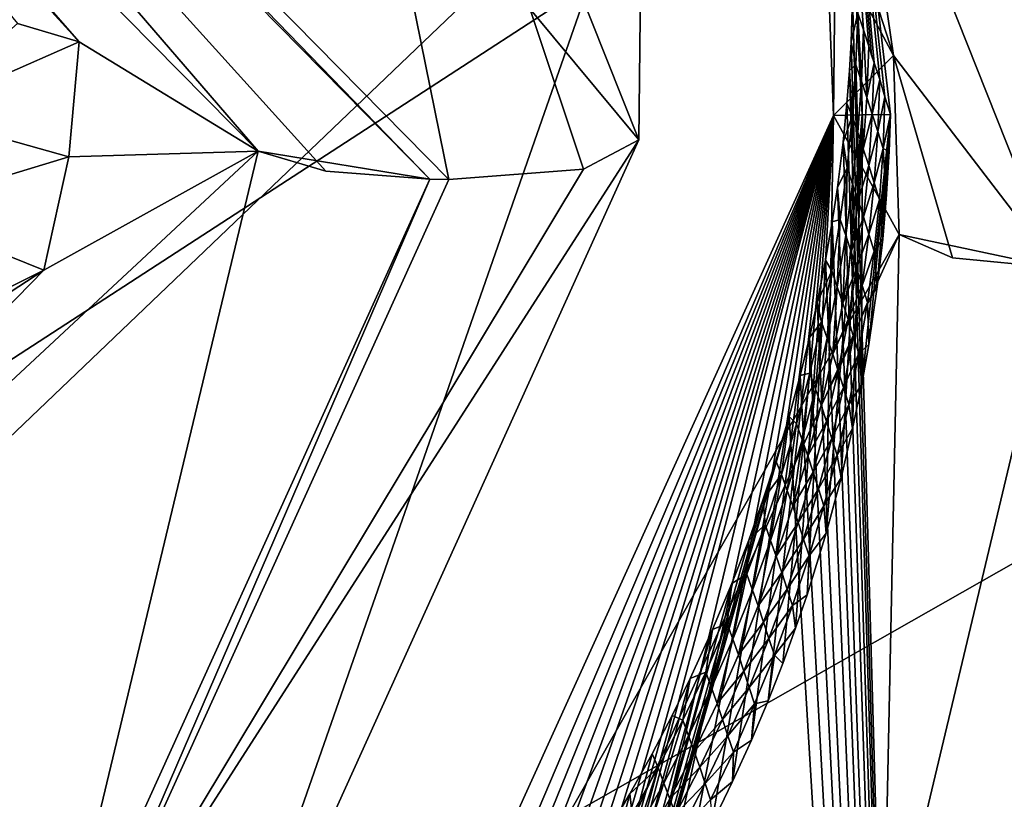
# Model space of a CAD drawing. Header units: millimetres. Extents: x -147 to 294, y -82 to 275.
# Tile 324 of 609: x 225 to 226.97, y 209.59 to 211.15. Entities that reach past the tile are written whole.
import ezdxf

# ---------------------------------------------------------------- set-up
doc = ezdxf.new("R2010")
doc.units = ezdxf.units.MM
doc.header["$LTSCALE"] = 67.506716
for name, color, linetype in [('1514', 7, 'CONTINUOUS'), ('1515', 7, 'CONTINUOUS'), ('1516', 7, 'CONTINUOUS'), ('1517', 7, 'CONTINUOUS'), ('1518', 7, 'CONTINUOUS'), ('1519', 7, 'CONTINUOUS'), ('1520', 7, 'CONTINUOUS'), ('1521', 7, 'CONTINUOUS'), ('1522', 7, 'CONTINUOUS'), ('1523', 7, 'CONTINUOUS'), ('1524', 7, 'CONTINUOUS'), ('1525', 7, 'CONTINUOUS'), ('1526', 7, 'CONTINUOUS'), ('1880', 7, 'CONTINUOUS'), ('2223', 7, 'CONTINUOUS'), ('2227', 7, 'CONTINUOUS'), ('2264', 7, 'CONTINUOUS'), ('2265', 7, 'CONTINUOUS'), ('2266', 7, 'CONTINUOUS'), ('2267', 7, 'CONTINUOUS'), ('2270', 7, 'CONTINUOUS'), ('2271', 7, 'CONTINUOUS'), ('2272', 7, 'CONTINUOUS'), ('2273', 7, 'CONTINUOUS'), ('756', 7, 'CONTINUOUS'), ('841', 7, 'CONTINUOUS')]:
    doc.layers.add(name, color=color, linetype=linetype)

msp = doc.modelspace()

# ---------------------------------------------------------------- linework, layer by layer
at = {"layer": '1514', "linetype": 'CONTINUOUS'}
msp.add_3dface([(226.2416, 211.5258, -13.161), (222.9828, 208.4118, -13.558), (224.372, 211.5258, -12.9641), (226.2416, 211.5258, -13.161)], dxfattribs=at)
at = {"layer": '1515', "linetype": 'CONTINUOUS'}
for points in [[(222.9828, 208.4118, -13.558), (226.2416, 211.5258, -13.161), (225.326, 208.9041, -10.9821), (222.9828, 208.4118, -13.558)], [(225.326, 208.9041, -10.9821), (226.2416, 211.5258, -13.161), (226.2346, 210.9117, -10.5478), (225.326, 208.9041, -10.9821)]]:
    msp.add_3dface(points, dxfattribs=at)
at = {"layer": '1516', "linetype": 'CONTINUOUS'}
for points in [[(226.2416, 211.5258, -13.161), (223.1358, 214.6399, -12.0937), (226.2346, 210.9117, -10.5478), (226.2416, 211.5258, -13.161)], [(226.2346, 210.9117, -10.5478), (223.1358, 214.6399, -12.0937), (225.4272, 212.9389, -10.0242), (226.2346, 210.9117, -10.5478)]]:
    msp.add_3dface(points, dxfattribs=at)
at = {"layer": '1517', "linetype": 'CONTINUOUS'}
for points in [[(225.8546, 210.8321, -10.1571), (225.4272, 212.9389, -10.0242), (223.3857, 213.3387, -9.4628), (225.8546, 210.8321, -10.1571)], [(226.2346, 210.9117, -10.5478), (225.4272, 212.9389, -10.0242), (226.1239, 210.8525, -10.2789), (226.2346, 210.9117, -10.5478)], [(226.1239, 210.8525, -10.2789), (225.4272, 212.9389, -10.0242), (225.8546, 210.8321, -10.1571), (226.1239, 210.8525, -10.2789)]]:
    msp.add_3dface(points, dxfattribs=at)
at = {"layer": '1518', "linetype": 'CONTINUOUS'}
for points in [[(225.326, 208.9041, -10.9821), (226.2346, 210.9117, -10.5478), (225.0641, 209.0898, -10.5412), (225.326, 208.9041, -10.9821)], [(226.2346, 210.9117, -10.5478), (226.1239, 210.8525, -10.2789), (225.0641, 209.0898, -10.5412), (226.2346, 210.9117, -10.5478)], [(226.1239, 210.8525, -10.2789), (225.8546, 210.8321, -10.1571), (225.0641, 209.0898, -10.5412), (226.1239, 210.8525, -10.2789)]]:
    msp.add_3dface(points, dxfattribs=at)
at = {"layer": '1519', "linetype": 'CONTINUOUS'}
for points in [[(225.0641, 209.0898, -10.5412), (225.8166, 210.8325, -10.1551), (225.0601, 209.1638, -10.5229), (225.0641, 209.0898, -10.5412)], [(225.0641, 209.0898, -10.5412), (225.8546, 210.8321, -10.1571), (225.8166, 210.8325, -10.1551), (225.0641, 209.0898, -10.5412)]]:
    msp.add_3dface(points, dxfattribs=at)
at = {"layer": '1520', "linetype": 'CONTINUOUS'}
for points in [[(223.3189, 208.8827, -10.7848), (225.0601, 209.1638, -10.5229), (225.4732, 210.8888, -10.3703), (223.3189, 208.8827, -10.7848)], [(225.0601, 209.1638, -10.5229), (225.8166, 210.8325, -10.1551), (225.4732, 210.8888, -10.3703), (225.0601, 209.1638, -10.5229)], [(225.4732, 210.8888, -10.3703), (225.8166, 210.8325, -10.1551), (225.609, 210.8485, -10.2087), (225.4732, 210.8888, -10.3703)]]:
    msp.add_3dface(points, dxfattribs=at)
at = {"layer": '1521', "linetype": 'CONTINUOUS'}
for points in [[(223.4194, 212.9685, -9.8142), (225.4732, 210.8888, -10.3703), (223.4451, 213.2412, -9.4872), (223.4194, 212.9685, -9.8142)], [(225.609, 210.8485, -10.2087), (225.8166, 210.8325, -10.1551), (223.4451, 213.2412, -9.4872), (225.609, 210.8485, -10.2087)], [(225.4732, 210.8888, -10.3703), (225.609, 210.8485, -10.2087), (223.4451, 213.2412, -9.4872), (225.4732, 210.8888, -10.3703)]]:
    msp.add_3dface(points, dxfattribs=at)
at = {"layer": '1522', "linetype": 'CONTINUOUS'}
for points in [[(225.8546, 210.8321, -10.1571), (223.3857, 213.3387, -9.4628), (225.8166, 210.8325, -10.1551), (225.8546, 210.8321, -10.1571)], [(225.8166, 210.8325, -10.1551), (223.3857, 213.3387, -9.4628), (223.4451, 213.2412, -9.4872), (225.8166, 210.8325, -10.1551)]]:
    msp.add_3dface(points, dxfattribs=at)
at = {"layer": '1523', "linetype": 'CONTINUOUS'}
for points in [[(225.4732, 210.8888, -10.3703), (223.4194, 212.9685, -9.8142), (225.1152, 211.1073, -11.2619), (225.4732, 210.8888, -10.3703)], [(225.1152, 211.1073, -11.2619), (223.4194, 212.9685, -9.8142), (223.5247, 212.9232, -10.6628), (225.1152, 211.1073, -11.2619)]]:
    msp.add_3dface(points, dxfattribs=at)
at = {"layer": '1524', "linetype": 'CONTINUOUS'}
for points in [[(225.4732, 210.8888, -10.3703), (225.1152, 211.1073, -11.2619), (225.0947, 210.8772, -11.3144), (225.4732, 210.8888, -10.3703)], [(223.3189, 208.8827, -10.7848), (225.4732, 210.8888, -10.3703), (225.0449, 210.6508, -11.363), (223.3189, 208.8827, -10.7848)], [(225.0449, 210.6508, -11.363), (225.4732, 210.8888, -10.3703), (225.0947, 210.8772, -11.3144), (225.0449, 210.6508, -11.363)], [(222.9647, 209.2914, -11.4671), (223.3189, 208.8827, -10.7848), (225.0449, 210.6508, -11.363), (222.9647, 209.2914, -11.4671)]]:
    msp.add_3dface(points, dxfattribs=at)
at = {"layer": '1525', "linetype": 'CONTINUOUS'}
for points in [[(224.7879, 210.9632, -11.489), (225.1152, 211.1073, -11.2619), (224.9922, 211.1438, -11.4043), (224.7879, 210.9632, -11.489)], [(225.0947, 210.8772, -11.3144), (225.1152, 211.1073, -11.2619), (224.7879, 210.9632, -11.489), (225.0947, 210.8772, -11.3144)], [(224.7457, 210.7716, -11.5301), (225.0947, 210.8772, -11.3144), (224.7879, 210.9632, -11.489), (224.7457, 210.7716, -11.5301)], [(225.0449, 210.6508, -11.363), (225.0947, 210.8772, -11.3144), (224.7457, 210.7716, -11.5301), (225.0449, 210.6508, -11.363)], [(222.984, 209.6213, -11.618), (225.0449, 210.6508, -11.363), (224.7457, 210.7716, -11.5301), (222.984, 209.6213, -11.618)], [(222.9647, 209.2914, -11.4671), (225.0449, 210.6508, -11.363), (222.984, 209.6213, -11.618), (222.9647, 209.2914, -11.4671)]]:
    msp.add_3dface(points, dxfattribs=at)
at = {"layer": '1526', "linetype": 'CONTINUOUS'}
msp.add_3dface([(225.1152, 211.1073, -11.2619), (223.5247, 212.9232, -10.6628), (224.9922, 211.1438, -11.4043), (225.1152, 211.1073, -11.2619)], dxfattribs=at)
at = {"layer": '1880', "linetype": 'CONTINUOUS'}
for points in [[(226.6591, 211.1064, -11.7818), (226.6623, 211.1959, -11.7605), (226.8216, 205.6192, -13.1541), (226.6591, 211.1064, -11.7818)], [(226.6623, 211.1959, -11.7605), (228.8075, 211.1751, -11.8967), (226.8216, 205.6192, -13.1541), (226.6623, 211.1959, -11.7605)], [(226.8216, 205.6192, -13.1541), (228.8075, 211.1751, -11.8967), (228.5564, 205.1607, -13.3792), (226.8216, 205.6192, -13.1541)], [(226.6558, 211.05, -11.7952), (226.6591, 211.1064, -11.7818), (226.8216, 205.6192, -13.1541), (226.6558, 211.05, -11.7952)], [(226.6507, 210.9839, -11.8109), (226.6558, 211.05, -11.7952), (226.8216, 205.6192, -13.1541), (226.6507, 210.9839, -11.8109)], [(226.643, 210.9067, -11.8291), (226.6507, 210.9839, -11.8109), (226.8216, 205.6192, -13.1541), (226.643, 210.9067, -11.8291)], [(226.6317, 210.8162, -11.8503), (226.643, 210.9067, -11.8291), (226.8216, 205.6192, -13.1541), (226.6317, 210.8162, -11.8503)], [(226.6215, 210.7474, -11.8664), (226.6317, 210.8162, -11.8503), (226.8216, 205.6192, -13.1541), (226.6215, 210.7474, -11.8664)], [(226.6083, 210.671, -11.8842), (226.6215, 210.7474, -11.8664), (226.8216, 205.6192, -13.1541), (226.6083, 210.671, -11.8842)], [(226.5916, 210.586, -11.9038), (226.6083, 210.671, -11.8842), (226.8216, 205.6192, -13.1541), (226.5916, 210.586, -11.9038)], [(226.5761, 210.516, -11.9199), (226.5916, 210.586, -11.9038), (226.8216, 205.6192, -13.1541), (226.5761, 210.516, -11.9199)], [(226.5575, 210.4402, -11.9373), (226.5761, 210.516, -11.9199), (226.8216, 205.6192, -13.1541), (226.5575, 210.4402, -11.9373)], [(226.5352, 210.3581, -11.956), (226.5575, 210.4402, -11.9373), (226.8216, 205.6192, -13.1541), (226.5352, 210.3581, -11.956)], [(226.5086, 210.2691, -11.9762), (226.5352, 210.3581, -11.956), (225.0709, 205.1792, -13.1745), (226.5086, 210.2691, -11.9762)], [(225.0709, 205.1792, -13.1745), (226.5352, 210.3581, -11.956), (226.8216, 205.6192, -13.1541), (225.0709, 205.1792, -13.1745)], [(226.4835, 210.1926, -11.9934), (226.5086, 210.2691, -11.9762), (225.0709, 205.1792, -13.1745), (226.4835, 210.1926, -11.9934)], [(226.4544, 210.1111, -12.0117), (226.4835, 210.1926, -11.9934), (225.0709, 205.1792, -13.1745), (226.4544, 210.1111, -12.0117)], [(226.4209, 210.0244, -12.031), (226.4544, 210.1111, -12.0117), (225.0709, 205.1792, -13.1745), (226.4209, 210.0244, -12.031)], [(226.3822, 209.9321, -12.0514), (226.4209, 210.0244, -12.031), (225.0709, 205.1792, -13.1745), (226.3822, 209.9321, -12.0514)], [(226.3375, 209.8341, -12.0729), (226.3822, 209.9321, -12.0514), (225.0709, 205.1792, -13.1745), (226.3375, 209.8341, -12.0729)], [(226.3013, 209.7604, -12.089), (226.3375, 209.8341, -12.0729), (225.0709, 205.1792, -13.1745), (226.3013, 209.7604, -12.089)], [(226.2611, 209.6834, -12.1056), (226.3013, 209.7604, -12.089), (225.0709, 205.1792, -13.1745), (226.2611, 209.6834, -12.1056)], [(226.2166, 209.6033, -12.1229), (226.2611, 209.6834, -12.1056), (225.0709, 205.1792, -13.1745), (226.2166, 209.6033, -12.1229)], [(226.1671, 209.5198, -12.1407), (226.2166, 209.6033, -12.1229), (225.0709, 205.1792, -13.1745), (226.1671, 209.5198, -12.1407)]]:
    msp.add_3dface(points, dxfattribs=at)
at = {"layer": '2223', "linetype": 'CONTINUOUS'}
msp.add_3dface([(227.0693, 210.6551, -9.5444), (236.529, 215.1275, -9.2907), (226.0595, 213.1977, -8.8962), (227.0693, 210.6551, -9.5444)], dxfattribs=at)
at = {"layer": '2227', "linetype": 'CONTINUOUS'}
msp.add_3dface([(227.0693, 210.6551, -9.5444), (226.7236, 209.2026, -9.8775), (228.0993, 205.1082, -10.9838), (227.0693, 210.6551, -9.5444)], dxfattribs=at)
at = {"layer": '2264', "linetype": 'CONTINUOUS'}
for points in [[(227.0693, 210.6551, -9.5444), (226.0595, 213.1977, -8.8962), (226.744, 211.0803, -9.7104), (227.0693, 210.6551, -9.5444)], [(226.744, 211.0803, -9.7104), (226.0595, 213.1977, -8.8962), (226.6918, 211.4387, -9.6226), (226.744, 211.0803, -9.7104)], [(226.8618, 210.6753, -9.6094), (227.0693, 210.6551, -9.5444), (226.744, 211.0803, -9.7104), (226.8618, 210.6753, -9.6094)], [(226.755, 210.7223, -9.7968), (226.8618, 210.6753, -9.6094), (226.744, 211.0803, -9.7104), (226.755, 210.7223, -9.7968)]]:
    msp.add_3dface(points, dxfattribs=at)
at = {"layer": '2265', "linetype": 'CONTINUOUS'}
for points in [[(226.7236, 209.2026, -9.8775), (226.755, 210.7223, -9.7968), (225.7044, 208.4109, -10.31), (226.7236, 209.2026, -9.8775)], [(226.7236, 209.2026, -9.8775), (227.0693, 210.6551, -9.5444), (226.755, 210.7223, -9.7968), (226.7236, 209.2026, -9.8775)], [(227.0693, 210.6551, -9.5444), (226.8618, 210.6753, -9.6094), (226.755, 210.7223, -9.7968), (227.0693, 210.6551, -9.5444)]]:
    msp.add_3dface(points, dxfattribs=at)
at = {"layer": '2266', "linetype": 'CONTINUOUS'}
for points in [[(226.755, 210.7223, -9.7968), (226.6239, 210.9603, -10.7849), (225.5813, 208.6627, -11.2901), (226.755, 210.7223, -9.7968)], [(225.7044, 208.4109, -10.31), (226.755, 210.7223, -9.7968), (225.5813, 208.6627, -11.2901), (225.7044, 208.4109, -10.31)]]:
    msp.add_3dface(points, dxfattribs=at)
at = {"layer": '2267', "linetype": 'CONTINUOUS'}
for points in [[(225.5813, 208.6627, -11.2901), (226.6239, 210.9603, -10.7849), (225.585, 208.5157, -11.3266), (225.5813, 208.6627, -11.2901)], [(225.585, 208.5157, -11.3266), (226.6239, 210.9603, -10.7849), (225.6596, 208.5832, -11.3137), (225.585, 208.5157, -11.3266)], [(225.6596, 208.5832, -11.3137), (226.6239, 210.9603, -10.7849), (225.729, 208.6502, -11.3007), (225.6596, 208.5832, -11.3137)], [(225.729, 208.6502, -11.3007), (226.6239, 210.9603, -10.7849), (225.7941, 208.7162, -11.2877), (225.729, 208.6502, -11.3007)], [(225.7941, 208.7162, -11.2877), (226.6239, 210.9603, -10.7849), (225.8549, 208.7812, -11.2748), (225.7941, 208.7162, -11.2877)], [(225.8549, 208.7812, -11.2748), (226.6239, 210.9603, -10.7849), (225.9116, 208.8451, -11.262), (225.8549, 208.7812, -11.2748)], [(225.9116, 208.8451, -11.262), (226.6239, 210.9603, -10.7849), (225.9649, 208.9078, -11.2493), (225.9116, 208.8451, -11.262)], [(225.9649, 208.9078, -11.2493), (226.6239, 210.9603, -10.7849), (226.0145, 208.9693, -11.2368), (225.9649, 208.9078, -11.2493)], [(226.0145, 208.9693, -11.2368), (226.6239, 210.9603, -10.7849), (226.0609, 209.0295, -11.2244), (226.0145, 208.9693, -11.2368)], [(226.0609, 209.0295, -11.2244), (226.6239, 210.9603, -10.7849), (226.1045, 209.0883, -11.2122), (226.0609, 209.0295, -11.2244)], [(226.1045, 209.0883, -11.2122), (226.6239, 210.9603, -10.7849), (226.145, 209.1459, -11.2003), (226.1045, 209.0883, -11.2122)], [(226.145, 209.1459, -11.2003), (226.6239, 210.9603, -10.7849), (226.2152, 209.2516, -11.178), (226.145, 209.1459, -11.2003)], [(226.2152, 209.2516, -11.178), (226.6239, 210.9603, -10.7849), (226.2769, 209.3526, -11.1566), (226.2152, 209.2516, -11.178)], [(226.2769, 209.3526, -11.1566), (226.6239, 210.9603, -10.7849), (226.3315, 209.449, -11.1359), (226.2769, 209.3526, -11.1566)], [(226.3315, 209.449, -11.1359), (226.6239, 210.9603, -10.7849), (226.3798, 209.5408, -11.1161), (226.3315, 209.449, -11.1359)], [(226.3798, 209.5408, -11.1161), (226.6239, 210.9603, -10.7849), (226.4223, 209.628, -11.0971), (226.3798, 209.5408, -11.1161)], [(226.4223, 209.628, -11.0971), (226.6239, 210.9603, -10.7849), (226.4598, 209.7108, -11.0789), (226.4223, 209.628, -11.0971)], [(226.4598, 209.7108, -11.0789), (226.6239, 210.9603, -10.7849), (226.4931, 209.7894, -11.0615), (226.4598, 209.7108, -11.0789)], [(226.4931, 209.7894, -11.0615), (226.6239, 210.9603, -10.7849), (226.5224, 209.864, -11.045), (226.4931, 209.7894, -11.0615)], [(226.5224, 209.864, -11.045), (226.6239, 210.9603, -10.7849), (226.5483, 209.9346, -11.0292), (226.5224, 209.864, -11.045)], [(226.5483, 209.9346, -11.0292), (226.6239, 210.9603, -10.7849), (226.5713, 210.0016, -11.0141), (226.5483, 209.9346, -11.0292)], [(226.5713, 210.0016, -11.0141), (226.6239, 210.9603, -10.7849), (226.6094, 210.125, -10.9862), (226.5713, 210.0016, -11.0141)], [(226.6094, 210.125, -10.9862), (226.6239, 210.9603, -10.7849), (226.6814, 210.9611, -10.788), (226.6094, 210.125, -10.9862)], [(226.6391, 210.2354, -10.9611), (226.6094, 210.125, -10.9862), (226.6814, 210.9611, -10.788), (226.6391, 210.2354, -10.9611)], [(226.6623, 210.3341, -10.9384), (226.6391, 210.2354, -10.9611), (226.6814, 210.9611, -10.788), (226.6623, 210.3341, -10.9384)], [(226.6805, 210.4228, -10.9179), (226.6623, 210.3341, -10.9384), (226.6814, 210.9611, -10.788), (226.6805, 210.4228, -10.9179)], [(226.6947, 210.5024, -10.8994), (226.6805, 210.4228, -10.9179), (226.7378, 210.9618, -10.7909), (226.6947, 210.5024, -10.8994)], [(226.7378, 210.9618, -10.7909), (226.6805, 210.4228, -10.9179), (226.6814, 210.9611, -10.788), (226.7378, 210.9618, -10.7909)], [(226.7116, 210.6172, -10.8726), (226.6947, 210.5024, -10.8994), (226.7378, 210.9618, -10.7909), (226.7116, 210.6172, -10.8726)], [(226.7226, 210.7129, -10.8501), (226.7116, 210.6172, -10.8726), (226.7378, 210.9618, -10.7909), (226.7226, 210.7129, -10.8501)], [(226.7296, 210.7927, -10.8312), (226.7226, 210.7129, -10.8501), (226.7378, 210.9618, -10.7909), (226.7296, 210.7927, -10.8312)], [(226.7355, 210.8882, -10.8085), (226.7296, 210.7927, -10.8312), (226.7378, 210.9618, -10.7909), (226.7355, 210.8882, -10.8085)]]:
    msp.add_3dface(points, dxfattribs=at)
at = {"layer": '2270', "linetype": 'CONTINUOUS'}
for points in [[(226.6239, 210.9603, -10.7849), (226.6103, 211.3307, -10.6955), (226.6336, 211.8612, -10.5711), (226.6239, 210.9603, -10.7849)], [(226.6814, 210.9611, -10.788), (226.6239, 210.9603, -10.7849), (226.6336, 211.8612, -10.5711), (226.6814, 210.9611, -10.788)], [(226.7378, 210.9618, -10.7909), (226.6814, 210.9611, -10.788), (226.6336, 211.8612, -10.5711), (226.7378, 210.9618, -10.7909)]]:
    msp.add_3dface(points, dxfattribs=at)
at = {"layer": '2271', "linetype": 'CONTINUOUS'}
for points in [[(226.744, 211.0803, -9.7104), (226.6918, 211.4387, -9.6226), (226.6103, 211.3307, -10.6955), (226.744, 211.0803, -9.7104)], [(226.6239, 210.9603, -10.7849), (226.744, 211.0803, -9.7104), (226.6103, 211.3307, -10.6955), (226.6239, 210.9603, -10.7849)], [(226.755, 210.7223, -9.7968), (226.744, 211.0803, -9.7104), (226.6239, 210.9603, -10.7849), (226.755, 210.7223, -9.7968)]]:
    msp.add_3dface(points, dxfattribs=at)
at = {"layer": '2272', "linetype": 'CONTINUOUS'}
for points in [[(226.7378, 210.9618, -10.7909), (226.6336, 211.8612, -10.5711), (226.7267, 210.9973, -10.9295), (226.7378, 210.9618, -10.7909)], [(226.7267, 210.9973, -10.9295), (226.6336, 211.8612, -10.5711), (226.7164, 211.0319, -11.0684), (226.7267, 210.9973, -10.9295)], [(226.7164, 211.0319, -11.0684), (226.6336, 211.8612, -10.5711), (226.7053, 211.0653, -11.2099), (226.7164, 211.0319, -11.0684)], [(226.7053, 211.0653, -11.2099), (226.6336, 211.8612, -10.5711), (226.7003, 211.0807, -11.2749), (226.7053, 211.0653, -11.2099)], [(226.7003, 211.0807, -11.2749), (226.6336, 211.8612, -10.5711), (226.6945, 211.0984, -11.3484), (226.7003, 211.0807, -11.2749)], [(226.6945, 211.0984, -11.3484), (226.6336, 211.8612, -10.5711), (226.6837, 211.1314, -11.4876), (226.6945, 211.0984, -11.3484)], [(226.6837, 211.1314, -11.4876), (226.6336, 211.8612, -10.5711), (226.6728, 211.1645, -11.6272), (226.6837, 211.1314, -11.4876)]]:
    msp.add_3dface(points, dxfattribs=at)
at = {"layer": '2273', "linetype": 'CONTINUOUS'}
for points in [[(226.6623, 211.1959, -11.7605), (226.6591, 211.1064, -11.7818), (226.6728, 211.1645, -11.6272), (226.6623, 211.1959, -11.7605)], [(226.6728, 211.1645, -11.6272), (226.6591, 211.1064, -11.7818), (226.6688, 211.0615, -11.6518), (226.6728, 211.1645, -11.6272)], [(226.6728, 211.1645, -11.6272), (226.6688, 211.0615, -11.6518), (226.6797, 211.0288, -11.5121), (226.6728, 211.1645, -11.6272)], [(226.6837, 211.1314, -11.4876), (226.6728, 211.1645, -11.6272), (226.6797, 211.0288, -11.5121), (226.6837, 211.1314, -11.4876)], [(226.6837, 211.1314, -11.4876), (226.6797, 211.0288, -11.5121), (226.6906, 210.996, -11.3723), (226.6837, 211.1314, -11.4876)], [(226.6945, 211.0984, -11.3484), (226.6837, 211.1314, -11.4876), (226.6906, 210.996, -11.3723), (226.6945, 211.0984, -11.3484)], [(226.6591, 211.1064, -11.7818), (226.6558, 211.05, -11.7952), (226.6688, 211.0615, -11.6518), (226.6591, 211.1064, -11.7818)], [(226.7053, 211.0653, -11.2099), (226.6945, 211.0984, -11.3484), (226.6906, 210.996, -11.3723), (226.7053, 211.0653, -11.2099)], [(226.7053, 211.0653, -11.2099), (226.7003, 211.0807, -11.2749), (226.6945, 211.0984, -11.3484), (226.7053, 211.0653, -11.2099)], [(226.6688, 211.0615, -11.6518), (226.6558, 211.05, -11.7952), (226.6616, 210.9584, -11.6762), (226.6688, 211.0615, -11.6518)], [(226.6688, 211.0615, -11.6518), (226.6616, 210.9584, -11.6762), (226.6725, 210.9258, -11.5365), (226.6688, 211.0615, -11.6518)], [(226.6797, 211.0288, -11.5121), (226.6688, 211.0615, -11.6518), (226.6725, 210.9258, -11.5365), (226.6797, 211.0288, -11.5121)], [(226.7053, 211.0653, -11.2099), (226.6906, 210.996, -11.3723), (226.7015, 210.9625, -11.2328), (226.7053, 211.0653, -11.2099)], [(226.7164, 211.0319, -11.0684), (226.7053, 211.0653, -11.2099), (226.7015, 210.9625, -11.2328), (226.7164, 211.0319, -11.0684)], [(226.6558, 211.05, -11.7952), (226.6507, 210.9839, -11.8109), (226.6616, 210.9584, -11.6762), (226.6558, 211.05, -11.7952)], [(226.6797, 211.0288, -11.5121), (226.6725, 210.9258, -11.5365), (226.6835, 210.8932, -11.3968), (226.6797, 211.0288, -11.5121)], [(226.6906, 210.996, -11.3723), (226.6797, 211.0288, -11.5121), (226.6835, 210.8932, -11.3968), (226.6906, 210.996, -11.3723)], [(226.7164, 211.0319, -11.0684), (226.7015, 210.9625, -11.2328), (226.7124, 210.9282, -11.0935), (226.7164, 211.0319, -11.0684)], [(226.7267, 210.9973, -10.9295), (226.7164, 211.0319, -11.0684), (226.7124, 210.9282, -11.0935), (226.7267, 210.9973, -10.9295)], [(226.6507, 210.9839, -11.8109), (226.643, 210.9067, -11.8291), (226.6616, 210.9584, -11.6762), (226.6507, 210.9839, -11.8109)], [(226.6906, 210.996, -11.3723), (226.6835, 210.8932, -11.3968), (226.7015, 210.9625, -11.2328), (226.6906, 210.996, -11.3723)], [(226.7267, 210.9973, -10.9295), (226.7124, 210.9282, -11.0935), (226.7232, 210.8938, -10.9542), (226.7267, 210.9973, -10.9295)], [(226.7378, 210.9618, -10.7909), (226.7267, 210.9973, -10.9295), (226.7232, 210.8938, -10.9542), (226.7378, 210.9618, -10.7909)], [(226.7015, 210.9625, -11.2328), (226.6835, 210.8932, -11.3968), (226.6944, 210.8598, -11.2572), (226.7015, 210.9625, -11.2328)], [(226.7015, 210.9625, -11.2328), (226.6944, 210.8598, -11.2572), (226.7124, 210.9282, -11.0935), (226.7015, 210.9625, -11.2328)], [(226.7355, 210.8882, -10.8085), (226.7378, 210.9618, -10.7909), (226.7232, 210.8938, -10.9542), (226.7355, 210.8882, -10.8085)], [(226.6616, 210.9584, -11.6762), (226.643, 210.9067, -11.8291), (226.6512, 210.8553, -11.7005), (226.6616, 210.9584, -11.6762)], [(226.6616, 210.9584, -11.6762), (226.6512, 210.8553, -11.7005), (226.6621, 210.8228, -11.5608), (226.6616, 210.9584, -11.6762)], [(226.6725, 210.9258, -11.5365), (226.6616, 210.9584, -11.6762), (226.6621, 210.8228, -11.5608), (226.6725, 210.9258, -11.5365)], [(226.6725, 210.9258, -11.5365), (226.6621, 210.8228, -11.5608), (226.6731, 210.7903, -11.421), (226.6725, 210.9258, -11.5365)], [(226.6835, 210.8932, -11.3968), (226.6725, 210.9258, -11.5365), (226.6731, 210.7903, -11.421), (226.6835, 210.8932, -11.3968)], [(226.7124, 210.9282, -11.0935), (226.6944, 210.8598, -11.2572), (226.7052, 210.8256, -11.1178), (226.7124, 210.9282, -11.0935)], [(226.7124, 210.9282, -11.0935), (226.7052, 210.8256, -11.1178), (226.7232, 210.8938, -10.9542), (226.7124, 210.9282, -11.0935)], [(226.643, 210.9067, -11.8291), (226.6317, 210.8162, -11.8503), (226.6512, 210.8553, -11.7005), (226.643, 210.9067, -11.8291)], [(226.6835, 210.8932, -11.3968), (226.6731, 210.7903, -11.421), (226.6944, 210.8598, -11.2572), (226.6835, 210.8932, -11.3968)], [(226.7232, 210.8938, -10.9542), (226.7052, 210.8256, -11.1178), (226.716, 210.7914, -10.9785), (226.7232, 210.8938, -10.9542)], [(226.7296, 210.7927, -10.8312), (226.7232, 210.8938, -10.9542), (226.716, 210.7914, -10.9785), (226.7296, 210.7927, -10.8312)], [(226.7296, 210.7927, -10.8312), (226.7355, 210.8882, -10.8085), (226.7232, 210.8938, -10.9542), (226.7296, 210.7927, -10.8312)], [(226.6512, 210.8553, -11.7005), (226.6317, 210.8162, -11.8503), (226.6375, 210.7523, -11.7247), (226.6512, 210.8553, -11.7005)], [(226.6512, 210.8553, -11.7005), (226.6375, 210.7523, -11.7247), (226.6485, 210.7199, -11.5849), (226.6512, 210.8553, -11.7005)], [(226.6621, 210.8228, -11.5608), (226.6512, 210.8553, -11.7005), (226.6485, 210.7199, -11.5849), (226.6621, 210.8228, -11.5608)], [(226.6944, 210.8598, -11.2572), (226.6731, 210.7903, -11.421), (226.684, 210.7571, -11.2814), (226.6944, 210.8598, -11.2572)], [(226.6944, 210.8598, -11.2572), (226.684, 210.7571, -11.2814), (226.7052, 210.8256, -11.1178), (226.6944, 210.8598, -11.2572)], [(226.6621, 210.8228, -11.5608), (226.6485, 210.7199, -11.5849), (226.6595, 210.6875, -11.4451), (226.6621, 210.8228, -11.5608)], [(226.6731, 210.7903, -11.421), (226.6621, 210.8228, -11.5608), (226.6595, 210.6875, -11.4451), (226.6731, 210.7903, -11.421)], [(226.7052, 210.8256, -11.1178), (226.684, 210.7571, -11.2814), (226.6948, 210.723, -11.142), (226.7052, 210.8256, -11.1178)], [(226.7052, 210.8256, -11.1178), (226.6948, 210.723, -11.142), (226.716, 210.7914, -10.9785), (226.7052, 210.8256, -11.1178)], [(226.6317, 210.8162, -11.8503), (226.6215, 210.7474, -11.8664), (226.6375, 210.7523, -11.7247), (226.6317, 210.8162, -11.8503)], [(226.6731, 210.7903, -11.421), (226.6595, 210.6875, -11.4451), (226.684, 210.7571, -11.2814), (226.6731, 210.7903, -11.421)], [(226.716, 210.7914, -10.9785), (226.6948, 210.723, -11.142), (226.7055, 210.6889, -11.0026), (226.716, 210.7914, -10.9785)], [(226.7226, 210.7129, -10.8501), (226.716, 210.7914, -10.9785), (226.7055, 210.6889, -11.0026), (226.7226, 210.7129, -10.8501)], [(226.7226, 210.7129, -10.8501), (226.7296, 210.7927, -10.8312), (226.716, 210.7914, -10.9785), (226.7226, 210.7129, -10.8501)], [(226.6215, 210.7474, -11.8664), (226.6083, 210.671, -11.8842), (226.6205, 210.6494, -11.7486), (226.6215, 210.7474, -11.8664)], [(226.6375, 210.7523, -11.7247), (226.6215, 210.7474, -11.8664), (226.6205, 210.6494, -11.7486), (226.6375, 210.7523, -11.7247)], [(226.6375, 210.7523, -11.7247), (226.6205, 210.6494, -11.7486), (226.6316, 210.6171, -11.6088), (226.6375, 210.7523, -11.7247)], [(226.6485, 210.7199, -11.5849), (226.6375, 210.7523, -11.7247), (226.6316, 210.6171, -11.6088), (226.6485, 210.7199, -11.5849)], [(226.684, 210.7571, -11.2814), (226.6595, 210.6875, -11.4451), (226.6703, 210.6544, -11.3055), (226.684, 210.7571, -11.2814)], [(226.684, 210.7571, -11.2814), (226.6703, 210.6544, -11.3055), (226.6948, 210.723, -11.142), (226.684, 210.7571, -11.2814)], [(226.6485, 210.7199, -11.5849), (226.6316, 210.6171, -11.6088), (226.6426, 210.5849, -11.469), (226.6485, 210.7199, -11.5849)], [(226.6595, 210.6875, -11.4451), (226.6485, 210.7199, -11.5849), (226.6426, 210.5849, -11.469), (226.6595, 210.6875, -11.4451)], [(226.6948, 210.723, -11.142), (226.6703, 210.6544, -11.3055), (226.6811, 210.6204, -11.1661), (226.6948, 210.723, -11.142)], [(226.6948, 210.723, -11.142), (226.6811, 210.6204, -11.1661), (226.7055, 210.6889, -11.0026), (226.6948, 210.723, -11.142)], [(226.7116, 210.6172, -10.8726), (226.7226, 210.7129, -10.8501), (226.7055, 210.6889, -11.0026), (226.7116, 210.6172, -10.8726)], [(226.6595, 210.6875, -11.4451), (226.6426, 210.5849, -11.469), (226.6703, 210.6544, -11.3055), (226.6595, 210.6875, -11.4451)], [(226.7055, 210.6889, -11.0026), (226.6811, 210.6204, -11.1661), (226.6919, 210.5864, -11.0266), (226.7055, 210.6889, -11.0026)], [(226.7116, 210.6172, -10.8726), (226.7055, 210.6889, -11.0026), (226.6919, 210.5864, -11.0266), (226.7116, 210.6172, -10.8726)], [(226.6083, 210.671, -11.8842), (226.5916, 210.586, -11.9038), (226.6205, 210.6494, -11.7486), (226.6083, 210.671, -11.8842)], [(226.6205, 210.6494, -11.7486), (226.5916, 210.586, -11.9038), (226.6003, 210.5468, -11.7723), (226.6205, 210.6494, -11.7486)], [(226.6205, 210.6494, -11.7486), (226.6003, 210.5468, -11.7723), (226.6114, 210.5147, -11.6325), (226.6205, 210.6494, -11.7486)], [(226.6316, 210.6171, -11.6088), (226.6205, 210.6494, -11.7486), (226.6114, 210.5147, -11.6325), (226.6316, 210.6171, -11.6088)], [(226.6703, 210.6544, -11.3055), (226.6426, 210.5849, -11.469), (226.6535, 210.5518, -11.3294), (226.6703, 210.6544, -11.3055)], [(226.6703, 210.6544, -11.3055), (226.6535, 210.5518, -11.3294), (226.6811, 210.6204, -11.1661), (226.6703, 210.6544, -11.3055)], [(226.6316, 210.6171, -11.6088), (226.6114, 210.5147, -11.6325), (226.6224, 210.4825, -11.4927), (226.6316, 210.6171, -11.6088)], [(226.6426, 210.5849, -11.469), (226.6316, 210.6171, -11.6088), (226.6224, 210.4825, -11.4927), (226.6426, 210.5849, -11.469)], [(226.6811, 210.6204, -11.1661), (226.6535, 210.5518, -11.3294), (226.6642, 210.518, -11.1899), (226.6811, 210.6204, -11.1661)], [(226.6811, 210.6204, -11.1661), (226.6642, 210.518, -11.1899), (226.6919, 210.5864, -11.0266), (226.6811, 210.6204, -11.1661)], [(226.6947, 210.5024, -10.8994), (226.7116, 210.6172, -10.8726), (226.6919, 210.5864, -11.0266), (226.6947, 210.5024, -10.8994)], [(226.5916, 210.586, -11.9038), (226.5761, 210.516, -11.9199), (226.6003, 210.5468, -11.7723), (226.5916, 210.586, -11.9038)], [(226.6919, 210.5864, -11.0266), (226.6642, 210.518, -11.1899), (226.6749, 210.4842, -11.0505), (226.6919, 210.5864, -11.0266)], [(226.6947, 210.5024, -10.8994), (226.6919, 210.5864, -11.0266), (226.6749, 210.4842, -11.0505), (226.6947, 210.5024, -10.8994)], [(226.6426, 210.5849, -11.469), (226.6224, 210.4825, -11.4927), (226.6535, 210.5518, -11.3294), (226.6426, 210.5849, -11.469)], [(226.6003, 210.5468, -11.7723), (226.5761, 210.516, -11.9199), (226.5769, 210.4447, -11.7958), (226.6003, 210.5468, -11.7723)], [(226.6003, 210.5468, -11.7723), (226.5769, 210.4447, -11.7958), (226.588, 210.4126, -11.656), (226.6003, 210.5468, -11.7723)], [(226.6114, 210.5147, -11.6325), (226.6003, 210.5468, -11.7723), (226.588, 210.4126, -11.656), (226.6114, 210.5147, -11.6325)], [(226.6535, 210.5518, -11.3294), (226.6224, 210.4825, -11.4927), (226.6333, 210.4496, -11.353), (226.6535, 210.5518, -11.3294)], [(226.6535, 210.5518, -11.3294), (226.6333, 210.4496, -11.353), (226.6642, 210.518, -11.1899), (226.6535, 210.5518, -11.3294)], [(226.5761, 210.516, -11.9199), (226.5575, 210.4402, -11.9373), (226.5769, 210.4447, -11.7958), (226.5761, 210.516, -11.9199)], [(226.6114, 210.5147, -11.6325), (226.588, 210.4126, -11.656), (226.5991, 210.3806, -11.5161), (226.6114, 210.5147, -11.6325)], [(226.6224, 210.4825, -11.4927), (226.6114, 210.5147, -11.6325), (226.5991, 210.3806, -11.5161), (226.6224, 210.4825, -11.4927)], [(226.6642, 210.518, -11.1899), (226.6333, 210.4496, -11.353), (226.6441, 210.4159, -11.2135), (226.6642, 210.518, -11.1899)], [(226.6642, 210.518, -11.1899), (226.6441, 210.4159, -11.2135), (226.6749, 210.4842, -11.0505), (226.6642, 210.518, -11.1899)], [(226.6805, 210.4228, -10.9179), (226.6947, 210.5024, -10.8994), (226.6749, 210.4842, -11.0505), (226.6805, 210.4228, -10.9179)], [(226.6224, 210.4825, -11.4927), (226.5991, 210.3806, -11.5161), (226.6333, 210.4496, -11.353), (226.6224, 210.4825, -11.4927)], [(226.6749, 210.4842, -11.0505), (226.6441, 210.4159, -11.2135), (226.6548, 210.3822, -11.074), (226.6749, 210.4842, -11.0505)], [(226.6805, 210.4228, -10.9179), (226.6749, 210.4842, -11.0505), (226.6548, 210.3822, -11.074), (226.6805, 210.4228, -10.9179)], [(226.6333, 210.4496, -11.353), (226.5991, 210.3806, -11.5161), (226.61, 210.3478, -11.3764), (226.6333, 210.4496, -11.353)], [(226.6333, 210.4496, -11.353), (226.61, 210.3478, -11.3764), (226.6441, 210.4159, -11.2135), (226.6333, 210.4496, -11.353)], [(226.5575, 210.4402, -11.9373), (226.5352, 210.3581, -11.956), (226.5502, 210.3431, -11.819), (226.5575, 210.4402, -11.9373)], [(226.5769, 210.4447, -11.7958), (226.5575, 210.4402, -11.9373), (226.5502, 210.3431, -11.819), (226.5769, 210.4447, -11.7958)], [(226.5769, 210.4447, -11.7958), (226.5502, 210.3431, -11.819), (226.5614, 210.3111, -11.6791), (226.5769, 210.4447, -11.7958)], [(226.588, 210.4126, -11.656), (226.5769, 210.4447, -11.7958), (226.5614, 210.3111, -11.6791), (226.588, 210.4126, -11.656)], [(226.588, 210.4126, -11.656), (226.5614, 210.3111, -11.6791), (226.5725, 210.2792, -11.5392), (226.588, 210.4126, -11.656)], [(226.5991, 210.3806, -11.5161), (226.588, 210.4126, -11.656), (226.5725, 210.2792, -11.5392), (226.5991, 210.3806, -11.5161)], [(226.6441, 210.4159, -11.2135), (226.61, 210.3478, -11.3764), (226.6207, 210.3142, -11.2369), (226.6441, 210.4159, -11.2135)], [(226.6441, 210.4159, -11.2135), (226.6207, 210.3142, -11.2369), (226.6548, 210.3822, -11.074), (226.6441, 210.4159, -11.2135)], [(226.6623, 210.3341, -10.9384), (226.6805, 210.4228, -10.9179), (226.6548, 210.3822, -11.074), (226.6623, 210.3341, -10.9384)], [(226.5991, 210.3806, -11.5161), (226.5725, 210.2792, -11.5392), (226.61, 210.3478, -11.3764), (226.5991, 210.3806, -11.5161)], [(226.6548, 210.3822, -11.074), (226.6207, 210.3142, -11.2369), (226.6314, 210.2807, -11.0974), (226.6548, 210.3822, -11.074)], [(226.6623, 210.3341, -10.9384), (226.6548, 210.3822, -11.074), (226.6314, 210.2807, -11.0974), (226.6623, 210.3341, -10.9384)], [(226.5352, 210.3581, -11.956), (226.5086, 210.2691, -11.9762), (226.5203, 210.2421, -11.8419), (226.5352, 210.3581, -11.956)], [(226.5502, 210.3431, -11.819), (226.5352, 210.3581, -11.956), (226.5203, 210.2421, -11.8419), (226.5502, 210.3431, -11.819)], [(226.5502, 210.3431, -11.819), (226.5203, 210.2421, -11.8419), (226.5315, 210.2103, -11.702), (226.5502, 210.3431, -11.819)], [(226.5614, 210.3111, -11.6791), (226.5502, 210.3431, -11.819), (226.5315, 210.2103, -11.702), (226.5614, 210.3111, -11.6791)], [(226.61, 210.3478, -11.3764), (226.5725, 210.2792, -11.5392), (226.5834, 210.2465, -11.3995), (226.61, 210.3478, -11.3764)], [(226.61, 210.3478, -11.3764), (226.5834, 210.2465, -11.3995), (226.6207, 210.3142, -11.2369), (226.61, 210.3478, -11.3764)], [(226.6391, 210.2354, -10.9611), (226.6623, 210.3341, -10.9384), (226.6314, 210.2807, -11.0974), (226.6391, 210.2354, -10.9611)], [(226.5614, 210.3111, -11.6791), (226.5315, 210.2103, -11.702), (226.5426, 210.1785, -11.5621), (226.5614, 210.3111, -11.6791)], [(226.5725, 210.2792, -11.5392), (226.5614, 210.3111, -11.6791), (226.5426, 210.1785, -11.5621), (226.5725, 210.2792, -11.5392)], [(226.6207, 210.3142, -11.2369), (226.5834, 210.2465, -11.3995), (226.5941, 210.2131, -11.26), (226.6207, 210.3142, -11.2369)], [(226.6207, 210.3142, -11.2369), (226.5941, 210.2131, -11.26), (226.6314, 210.2807, -11.0974), (226.6207, 210.3142, -11.2369)], [(226.5725, 210.2792, -11.5392), (226.5426, 210.1785, -11.5621), (226.5834, 210.2465, -11.3995), (226.5725, 210.2792, -11.5392)], [(226.6314, 210.2807, -11.0974), (226.5941, 210.2131, -11.26), (226.6048, 210.1797, -11.1204), (226.6314, 210.2807, -11.0974)], [(226.6391, 210.2354, -10.9611), (226.6314, 210.2807, -11.0974), (226.6048, 210.1797, -11.1204), (226.6391, 210.2354, -10.9611)], [(226.5086, 210.2691, -11.9762), (226.4835, 210.1926, -11.9934), (226.5203, 210.2421, -11.8419), (226.5086, 210.2691, -11.9762)], [(226.5203, 210.2421, -11.8419), (226.4835, 210.1926, -11.9934), (226.4871, 210.1419, -11.8644), (226.5203, 210.2421, -11.8419)], [(226.5203, 210.2421, -11.8419), (226.4871, 210.1419, -11.8644), (226.4983, 210.1102, -11.7245), (226.5203, 210.2421, -11.8419)], [(226.5315, 210.2103, -11.702), (226.5203, 210.2421, -11.8419), (226.4983, 210.1102, -11.7245), (226.5315, 210.2103, -11.702)], [(226.5834, 210.2465, -11.3995), (226.5426, 210.1785, -11.5621), (226.5536, 210.1459, -11.4223), (226.5834, 210.2465, -11.3995)], [(226.5834, 210.2465, -11.3995), (226.5536, 210.1459, -11.4223), (226.5941, 210.2131, -11.26), (226.5834, 210.2465, -11.3995)], [(226.6094, 210.125, -10.9862), (226.6391, 210.2354, -10.9611), (226.6048, 210.1797, -11.1204), (226.6094, 210.125, -10.9862)], [(226.5941, 210.2131, -11.26), (226.5536, 210.1459, -11.4223), (226.5643, 210.1126, -11.2827), (226.5941, 210.2131, -11.26)], [(226.5941, 210.2131, -11.26), (226.5643, 210.1126, -11.2827), (226.6048, 210.1797, -11.1204), (226.5941, 210.2131, -11.26)], [(226.4835, 210.1926, -11.9934), (226.4544, 210.1111, -12.0117), (226.4871, 210.1419, -11.8644), (226.4835, 210.1926, -11.9934)], [(226.5315, 210.2103, -11.702), (226.4983, 210.1102, -11.7245), (226.5095, 210.0785, -11.5845), (226.5315, 210.2103, -11.702)], [(226.5426, 210.1785, -11.5621), (226.5315, 210.2103, -11.702), (226.5095, 210.0785, -11.5845), (226.5426, 210.1785, -11.5621)], [(226.5426, 210.1785, -11.5621), (226.5095, 210.0785, -11.5845), (226.5536, 210.1459, -11.4223), (226.5426, 210.1785, -11.5621)], [(226.6048, 210.1797, -11.1204), (226.5643, 210.1126, -11.2827), (226.575, 210.0793, -11.1432), (226.6048, 210.1797, -11.1204)], [(226.6094, 210.125, -10.9862), (226.6048, 210.1797, -11.1204), (226.575, 210.0793, -11.1432), (226.6094, 210.125, -10.9862)], [(226.4871, 210.1419, -11.8644), (226.4544, 210.1111, -12.0117), (226.4507, 210.0427, -11.8866), (226.4871, 210.1419, -11.8644)], [(226.4871, 210.1419, -11.8644), (226.4507, 210.0427, -11.8866), (226.462, 210.011, -11.7466), (226.4871, 210.1419, -11.8644)], [(226.4983, 210.1102, -11.7245), (226.4871, 210.1419, -11.8644), (226.462, 210.011, -11.7466), (226.4983, 210.1102, -11.7245)], [(226.5536, 210.1459, -11.4223), (226.5095, 210.0785, -11.5845), (226.5205, 210.0461, -11.4448), (226.5536, 210.1459, -11.4223)], [(226.5536, 210.1459, -11.4223), (226.5205, 210.0461, -11.4448), (226.5643, 210.1126, -11.2827), (226.5536, 210.1459, -11.4223)], [(226.5713, 210.0016, -11.0141), (226.6094, 210.125, -10.9862), (226.575, 210.0793, -11.1432), (226.5713, 210.0016, -11.0141)], [(226.4544, 210.1111, -12.0117), (226.4209, 210.0244, -12.031), (226.4507, 210.0427, -11.8866), (226.4544, 210.1111, -12.0117)], [(226.4983, 210.1102, -11.7245), (226.462, 210.011, -11.7466), (226.4732, 209.9794, -11.6067), (226.4983, 210.1102, -11.7245)], [(226.5095, 210.0785, -11.5845), (226.4983, 210.1102, -11.7245), (226.4732, 209.9794, -11.6067), (226.5095, 210.0785, -11.5845)], [(226.5643, 210.1126, -11.2827), (226.5205, 210.0461, -11.4448), (226.5312, 210.0129, -11.3052), (226.5643, 210.1126, -11.2827)], [(226.5643, 210.1126, -11.2827), (226.5312, 210.0129, -11.3052), (226.575, 210.0793, -11.1432), (226.5643, 210.1126, -11.2827)], [(226.5095, 210.0785, -11.5845), (226.4732, 209.9794, -11.6067), (226.5205, 210.0461, -11.4448), (226.5095, 210.0785, -11.5845)], [(226.575, 210.0793, -11.1432), (226.5312, 210.0129, -11.3052), (226.5419, 209.9798, -11.1656), (226.575, 210.0793, -11.1432)], [(226.5713, 210.0016, -11.0141), (226.575, 210.0793, -11.1432), (226.5419, 209.9798, -11.1656), (226.5713, 210.0016, -11.0141)], [(226.4507, 210.0427, -11.8866), (226.4209, 210.0244, -12.031), (226.4111, 209.9443, -11.9084), (226.4507, 210.0427, -11.8866)], [(226.4507, 210.0427, -11.8866), (226.4111, 209.9443, -11.9084), (226.4225, 209.9128, -11.7684), (226.4507, 210.0427, -11.8866)], [(226.462, 210.011, -11.7466), (226.4507, 210.0427, -11.8866), (226.4225, 209.9128, -11.7684), (226.462, 210.011, -11.7466)], [(226.5205, 210.0461, -11.4448), (226.4732, 209.9794, -11.6067), (226.4842, 209.9471, -11.4669), (226.5205, 210.0461, -11.4448)], [(226.5205, 210.0461, -11.4448), (226.4842, 209.9471, -11.4669), (226.5312, 210.0129, -11.3052), (226.5205, 210.0461, -11.4448)], [(226.4209, 210.0244, -12.031), (226.3822, 209.9321, -12.0514), (226.4111, 209.9443, -11.9084), (226.4209, 210.0244, -12.031)], [(226.462, 210.011, -11.7466), (226.4225, 209.9128, -11.7684), (226.4338, 209.8813, -11.6284), (226.462, 210.011, -11.7466)], [(226.4732, 209.9794, -11.6067), (226.462, 210.011, -11.7466), (226.4338, 209.8813, -11.6284), (226.4732, 209.9794, -11.6067)], [(226.5312, 210.0129, -11.3052), (226.4842, 209.9471, -11.4669), (226.495, 209.9141, -11.3272), (226.5312, 210.0129, -11.3052)], [(226.5312, 210.0129, -11.3052), (226.495, 209.9141, -11.3272), (226.5419, 209.9798, -11.1656), (226.5312, 210.0129, -11.3052)], [(226.5483, 209.9346, -11.0292), (226.5713, 210.0016, -11.0141), (226.5419, 209.9798, -11.1656), (226.5483, 209.9346, -11.0292)], [(226.4732, 209.9794, -11.6067), (226.4338, 209.8813, -11.6284), (226.4842, 209.9471, -11.4669), (226.4732, 209.9794, -11.6067)], [(226.5419, 209.9798, -11.1656), (226.495, 209.9141, -11.3272), (226.5057, 209.8811, -11.1876), (226.5419, 209.9798, -11.1656)], [(226.5483, 209.9346, -11.0292), (226.5419, 209.9798, -11.1656), (226.5057, 209.8811, -11.1876), (226.5483, 209.9346, -11.0292)], [(226.4111, 209.9443, -11.9084), (226.3822, 209.9321, -12.0514), (226.3684, 209.8471, -11.9298), (226.4111, 209.9443, -11.9084)], [(226.4111, 209.9443, -11.9084), (226.3684, 209.8471, -11.9298), (226.3798, 209.8157, -11.7898), (226.4111, 209.9443, -11.9084)], [(226.4225, 209.9128, -11.7684), (226.4111, 209.9443, -11.9084), (226.3798, 209.8157, -11.7898), (226.4225, 209.9128, -11.7684)], [(226.4842, 209.9471, -11.4669), (226.4338, 209.8813, -11.6284), (226.4448, 209.8491, -11.4886), (226.4842, 209.9471, -11.4669)], [(226.4842, 209.9471, -11.4669), (226.4448, 209.8491, -11.4886), (226.495, 209.9141, -11.3272), (226.4842, 209.9471, -11.4669)], [(226.3822, 209.9321, -12.0514), (226.3375, 209.8341, -12.0729), (226.3684, 209.8471, -11.9298), (226.3822, 209.9321, -12.0514)], [(226.5224, 209.864, -11.045), (226.5483, 209.9346, -11.0292), (226.5057, 209.8811, -11.1876), (226.5224, 209.864, -11.045)], [(226.4225, 209.9128, -11.7684), (226.3798, 209.8157, -11.7898), (226.3911, 209.7843, -11.6498), (226.4225, 209.9128, -11.7684)], [(226.4338, 209.8813, -11.6284), (226.4225, 209.9128, -11.7684), (226.3911, 209.7843, -11.6498), (226.4338, 209.8813, -11.6284)], [(226.495, 209.9141, -11.3272), (226.4448, 209.8491, -11.4886), (226.4555, 209.8162, -11.3489), (226.495, 209.9141, -11.3272)], [(226.495, 209.9141, -11.3272), (226.4555, 209.8162, -11.3489), (226.5057, 209.8811, -11.1876), (226.495, 209.9141, -11.3272)], [(226.4338, 209.8813, -11.6284), (226.3911, 209.7843, -11.6498), (226.4448, 209.8491, -11.4886), (226.4338, 209.8813, -11.6284)], [(226.5057, 209.8811, -11.1876), (226.4555, 209.8162, -11.3489), (226.4663, 209.7834, -11.2093), (226.5057, 209.8811, -11.1876)], [(226.4931, 209.7894, -11.0615), (226.5057, 209.8811, -11.1876), (226.4663, 209.7834, -11.2093), (226.4931, 209.7894, -11.0615)], [(226.4931, 209.7894, -11.0615), (226.5224, 209.864, -11.045), (226.5057, 209.8811, -11.1876), (226.4931, 209.7894, -11.0615)], [(226.3684, 209.8471, -11.9298), (226.3375, 209.8341, -12.0729), (226.3225, 209.751, -11.9507), (226.3684, 209.8471, -11.9298)], [(226.3684, 209.8471, -11.9298), (226.3225, 209.751, -11.9507), (226.3339, 209.7197, -11.8107), (226.3684, 209.8471, -11.9298)], [(226.3798, 209.8157, -11.7898), (226.3684, 209.8471, -11.9298), (226.3339, 209.7197, -11.8107), (226.3798, 209.8157, -11.7898)], [(226.4448, 209.8491, -11.4886), (226.3911, 209.7843, -11.6498), (226.4022, 209.7522, -11.5099), (226.4448, 209.8491, -11.4886)], [(226.4448, 209.8491, -11.4886), (226.4022, 209.7522, -11.5099), (226.4555, 209.8162, -11.3489), (226.4448, 209.8491, -11.4886)], [(226.3375, 209.8341, -12.0729), (226.3013, 209.7604, -12.089), (226.3225, 209.751, -11.9507), (226.3375, 209.8341, -12.0729)], [(226.3798, 209.8157, -11.7898), (226.3339, 209.7197, -11.8107), (226.3454, 209.6884, -11.6707), (226.3798, 209.8157, -11.7898)], [(226.3911, 209.7843, -11.6498), (226.3798, 209.8157, -11.7898), (226.3454, 209.6884, -11.6707), (226.3911, 209.7843, -11.6498)], [(226.4555, 209.8162, -11.3489), (226.4022, 209.7522, -11.5099), (226.4129, 209.7195, -11.3702), (226.4555, 209.8162, -11.3489)], [(226.4555, 209.8162, -11.3489), (226.4129, 209.7195, -11.3702), (226.4663, 209.7834, -11.2093), (226.4555, 209.8162, -11.3489)], [(226.3911, 209.7843, -11.6498), (226.3454, 209.6884, -11.6707), (226.4022, 209.7522, -11.5099), (226.3911, 209.7843, -11.6498)], [(226.4663, 209.7834, -11.2093), (226.4129, 209.7195, -11.3702), (226.4237, 209.6867, -11.2305), (226.4663, 209.7834, -11.2093)], [(226.4598, 209.7108, -11.0789), (226.4663, 209.7834, -11.2093), (226.4237, 209.6867, -11.2305), (226.4598, 209.7108, -11.0789)], [(226.4598, 209.7108, -11.0789), (226.4931, 209.7894, -11.0615), (226.4663, 209.7834, -11.2093), (226.4598, 209.7108, -11.0789)], [(226.3013, 209.7604, -12.089), (226.2611, 209.6834, -12.1056), (226.2735, 209.6562, -11.9712), (226.3013, 209.7604, -12.089)], [(226.3225, 209.751, -11.9507), (226.3013, 209.7604, -12.089), (226.2735, 209.6562, -11.9712), (226.3225, 209.751, -11.9507)], [(226.3225, 209.751, -11.9507), (226.2735, 209.6562, -11.9712), (226.285, 209.625, -11.8312), (226.3225, 209.751, -11.9507)], [(226.3339, 209.7197, -11.8107), (226.3225, 209.751, -11.9507), (226.285, 209.625, -11.8312), (226.3339, 209.7197, -11.8107)], [(226.4022, 209.7522, -11.5099), (226.3454, 209.6884, -11.6707), (226.3565, 209.6565, -11.5308), (226.4022, 209.7522, -11.5099)], [(226.4022, 209.7522, -11.5099), (226.3565, 209.6565, -11.5308), (226.4129, 209.7195, -11.3702), (226.4022, 209.7522, -11.5099)], [(226.3339, 209.7197, -11.8107), (226.285, 209.625, -11.8312), (226.2965, 209.5938, -11.6912), (226.3339, 209.7197, -11.8107)], [(226.3454, 209.6884, -11.6707), (226.3339, 209.7197, -11.8107), (226.2965, 209.5938, -11.6912), (226.3454, 209.6884, -11.6707)], [(226.4129, 209.7195, -11.3702), (226.3565, 209.6565, -11.5308), (226.3672, 209.6239, -11.3911), (226.4129, 209.7195, -11.3702)], [(226.4129, 209.7195, -11.3702), (226.3672, 209.6239, -11.3911), (226.4237, 209.6867, -11.2305), (226.4129, 209.7195, -11.3702)], [(226.4223, 209.628, -11.0971), (226.4598, 209.7108, -11.0789), (226.4237, 209.6867, -11.2305), (226.4223, 209.628, -11.0971)], [(226.2611, 209.6834, -12.1056), (226.2166, 209.6033, -12.1229), (226.2735, 209.6562, -11.9712), (226.2611, 209.6834, -12.1056)], [(226.3454, 209.6884, -11.6707), (226.2965, 209.5938, -11.6912), (226.3565, 209.6565, -11.5308), (226.3454, 209.6884, -11.6707)], [(226.4237, 209.6867, -11.2305), (226.3672, 209.6239, -11.3911), (226.378, 209.5912, -11.2514), (226.4237, 209.6867, -11.2305)], [(226.4223, 209.628, -11.0971), (226.4237, 209.6867, -11.2305), (226.378, 209.5912, -11.2514), (226.4223, 209.628, -11.0971)], [(226.2735, 209.6562, -11.9712), (226.2166, 209.6033, -12.1229), (226.2215, 209.5628, -11.9913), (226.2735, 209.6562, -11.9712)], [(226.2735, 209.6562, -11.9712), (226.2215, 209.5628, -11.9913), (226.233, 209.5317, -11.8512), (226.2735, 209.6562, -11.9712)], [(226.285, 209.625, -11.8312), (226.2735, 209.6562, -11.9712), (226.233, 209.5317, -11.8512), (226.285, 209.625, -11.8312)], [(226.3565, 209.6565, -11.5308), (226.2965, 209.5938, -11.6912), (226.3077, 209.562, -11.5513), (226.3565, 209.6565, -11.5308)], [(226.3565, 209.6565, -11.5308), (226.3077, 209.562, -11.5513), (226.3672, 209.6239, -11.3911), (226.3565, 209.6565, -11.5308)], [(226.285, 209.625, -11.8312), (226.233, 209.5317, -11.8512), (226.2446, 209.5006, -11.7112), (226.285, 209.625, -11.8312)], [(226.2965, 209.5938, -11.6912), (226.285, 209.625, -11.8312), (226.2446, 209.5006, -11.7112), (226.2965, 209.5938, -11.6912)], [(226.3672, 209.6239, -11.3911), (226.3077, 209.562, -11.5513), (226.3185, 209.5295, -11.4115), (226.3672, 209.6239, -11.3911)], [(226.3672, 209.6239, -11.3911), (226.3185, 209.5295, -11.4115), (226.378, 209.5912, -11.2514), (226.3672, 209.6239, -11.3911)], [(226.3798, 209.5408, -11.1161), (226.4223, 209.628, -11.0971), (226.378, 209.5912, -11.2514), (226.3798, 209.5408, -11.1161)], [(226.2166, 209.6033, -12.1229), (226.1671, 209.5198, -12.1407), (226.2215, 209.5628, -11.9913), (226.2166, 209.6033, -12.1229)], [(226.2965, 209.5938, -11.6912), (226.2446, 209.5006, -11.7112), (226.3077, 209.562, -11.5513), (226.2965, 209.5938, -11.6912)]]:
    msp.add_3dface(points, dxfattribs=at)
at = {"layer": '756', "linetype": 'CONTINUOUS'}
for points in [[(203.7495, 217.597, -36.6176), (233.1463, 217.9973, -41.4154), (205.8603, 198.0519, -41.5524), (203.7495, 217.597, -36.6176)], [(205.8603, 198.0519, -41.5524), (233.1463, 217.9973, -41.4154), (233.0867, 215.7393, -41.982), (205.8603, 198.0519, -41.5524)], [(205.8603, 198.0519, -41.5524), (233.0867, 215.7393, -41.982), (233.0288, 213.5032, -42.5312), (205.8603, 198.0519, -41.5524)], [(205.8603, 198.0519, -41.5524), (233.0288, 213.5032, -42.5312), (232.873, 207.2223, -44.0111), (205.8603, 198.0519, -41.5524)]]:
    msp.add_3dface(points, dxfattribs=at)
at = {"layer": '841', "linetype": 'CONTINUOUS'}
for points in [[(204.8363, 217.3552, -35.3042), (208.1938, 203.3747, -38.9809), (233.3241, 217.4829, -39.7272), (204.8363, 217.3552, -35.3042)], [(208.1938, 203.3747, -38.9809), (218.4821, 193.8521, -42.4219), (233.3241, 217.4829, -39.7272), (208.1938, 203.3747, -38.9809)], [(233.3241, 217.4829, -39.7272), (218.4821, 193.8521, -42.4219), (220.2457, 194.2543, -42.6505), (233.3241, 217.4829, -39.7272)], [(232.8631, 195.6147, -44.1057), (233.3241, 217.4829, -39.7272), (220.2457, 194.2543, -42.6505), (232.8631, 195.6147, -44.1057)]]:
    msp.add_3dface(points, dxfattribs=at)

doc.saveas('drawing.dxf')
